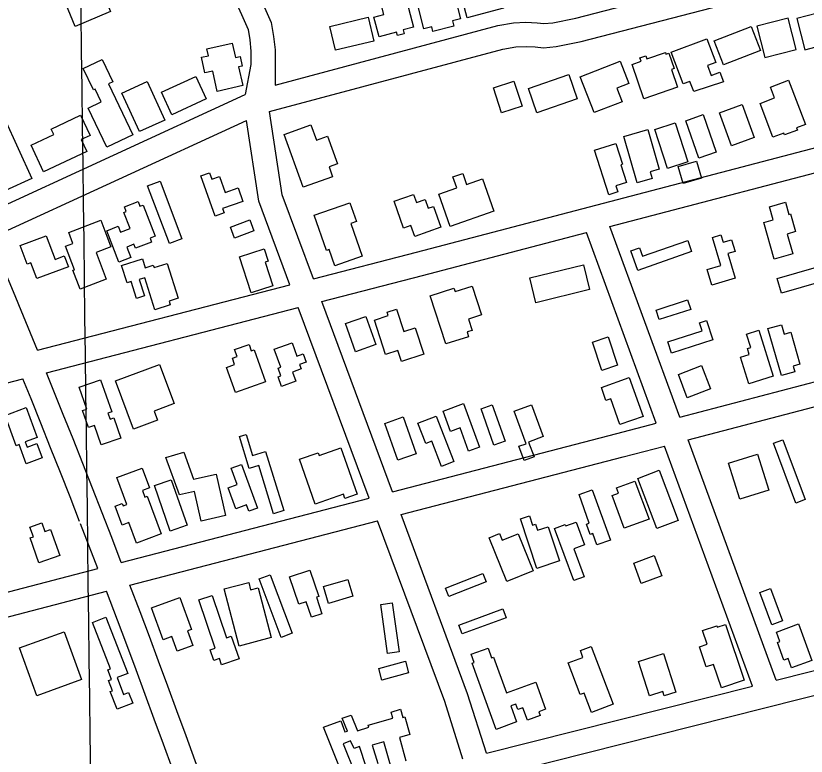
# Model space of a CAD drawing. Extents: x 3704301 to 3742427, y 506229 to 532009.
# Drawn here: x 3734877 to 3735860, y 512132 to 513053 of the extents above; entities that cross this region are included whole.
import ezdxf

# ---------------------------------------------------------------- set-up
doc = ezdxf.new("R2010")
doc.units = 0
for name, color, linetype in [('V-BLDG-OTLN', 7, 'Continuous'), ('V-GRID-MAJR', 7, 'Continuous'), ('V-ROAD-CNTR', 7, 'Continuous')]:
    doc.layers.add(name, color=color, linetype=linetype)

msp = doc.modelspace()

# ---------------------------------------------------------------- linework, layer by layer
at = {"layer": 'V-BLDG-OTLN'}
for points in [[(3735417.1550000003, 513100.215), (3735430.109, 513049.648), (3735420.139, 513047.092), (3735421.849, 513040.422), (3735395.872, 513033.77), (3735394.394, 513039.549), (3735384.575, 513037.037), (3735376.5840000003, 513068.238), (3735395.082, 513072.977), (3735389.894, 513093.234)], [(3735483.4080000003, 513062.849), (3735438.573, 513050.668), (3735429.978, 513082.308), (3735461.642, 513090.911), (3735459.602, 513098.42100000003), (3735472.771, 513101.999)], [(3734994.9450000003, 513058.799), (3734951.169, 513040.072), (3734939.17, 513068.115), (3734982.946, 513086.844)], [(3735360.802, 513080.49100000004), (3735371.648, 513038.939), (3735358.906, 513035.613), (3735360.151, 513030.835), (3735351.779, 513028.65400000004), (3735350.642, 513033.004), (3735328.792, 513027.302), (3735322.429, 513051.686), (3735334.9220000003, 513054.944), (3735330.332, 513072.537)], [(3735887.022, 513059.875), (3735848.3000000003, 513049.847), (3735858.328, 513011.124), (3735897.0500000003, 513021.153)], [(3735322.4080000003, 513021.885), (3735274.579, 513010.544), (3735267.583, 513040.049), (3735315.414, 513051.387)], [(3735837.378, 513050.24), (3735798.656, 513040.212), (3735808.684, 513001.489), (3735847.406, 513011.518)], [(3735745.5130000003, 513022.234), (3735791.3740000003, 513039.979), (3735803.0130000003, 513009.901), (3735757.1520000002, 512992.155)], [(3735159.412, 512966.395), (3735127.73, 512959.288), (3735122.0810000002, 512984.483), (3735112.269, 512982.283), (3735107.923, 513001.663), (3735116.756, 513003.646), (3735114.848, 513012.159), (3735146.284, 513019.20900000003), (3735150.274, 513001.409), (3735156.0640000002, 513002.708), (3735158.7490000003, 512990.729), (3735154.188, 512989.705)], [(3735692.15, 513007.893), (3735736.61, 513024.536), (3735747.5810000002, 512995.222), (3735737.173, 512991.327), (3735741.761, 512979.064), (3735752.472, 512983.074), (3735757.0100000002, 512970.952), (3735720.323, 512959.27), (3735715.2290000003, 512971.623), (3735706.896, 512968.506)], [(3734990.294, 512889.798), (3734967.244, 512938.517), (3734983.255, 512946.093), (3734975.7, 512962.061), (3734973.603, 512961.068), (3734960.973, 512987.764), (3734984.705, 512998.993), (3734997.845, 512971.224), (3734992.586, 512968.738), (3735022.684, 512905.123)], [(3735658.082, 512950.01900000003), (3735643.377, 512992.792), (3735654.561, 512996.63800000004), (3735653.099, 513000.891), (3735660.615, 513003.476), (3735661.92, 512999.68700000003), (3735684.833, 513007.566), (3735685.4820000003, 513005.68200000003), (3735689.166, 513006.947), (3735695.8370000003, 512987.536), (3735692.33, 512986.33), (3735699.869, 512964.38800000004)], [(3735578.8570000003, 512977.427), (3735628.636, 512996.814), (3735639.4, 512969.178), (3735624.48, 512963.368), (3735631.099, 512946.376), (3735596.236, 512932.799)], [(3735575.289, 512950.13800000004), (3735524.97, 512932.707), (3735514.593, 512962.66500000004), (3735564.912, 512980.096)], [(3735040.311, 512971.455), (3735062.276, 512923.56700000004), (3735031.119, 512909.27400000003), (3735009.159, 512957.167)], [(3735058.468, 512958.219), (3735101.161, 512977.776), (3735113.967, 512949.814), (3735071.274, 512930.26)], [(3735496.579, 512971.965), (3735506.636, 512940.662), (3735481.255, 512932.507), (3735471.198, 512963.81)], [(3735838.166, 512973.153), (3735859.1070000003, 512917.974), (3735848.011, 512913.76300000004), (3735848.998, 512911.17100000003), (3735832.887, 512905.055), (3735832.025, 512907.326), (3735818.592, 512902.229), (3735802.628, 512944.295), (3735820.6580000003, 512951.137), (3735815.561, 512964.574)], [(3735767.214, 512891.499), (3735752.269, 512932.738), (3735780.423, 512942.939), (3735795.365, 512901.701)], [(3735726.526, 512875.994), (3735710.238, 512922.80100000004), (3735731.804, 512930.303), (3735748.0870000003, 512883.498)], [(3734862.989, 512925.461), (3734897.008, 512851.027), (3734864.279, 512836.068), (3734858.5470000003, 512848.612), (3734852.538, 512845.868), (3734837.721, 512878.284), (3734841.13, 512879.842), (3734827.661, 512909.315)], [(3734921.23, 512912.446), (3734957.629, 512929.598), (3734969.481, 512904.447), (3734958.395, 512899.222), (3734965.311, 512884.544), (3734911.7430000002, 512859.305), (3734896.2260000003, 512892.24100000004), (3734924.478, 512905.555)], [(3735687.5300000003, 512863.534), (3735671.812, 512912.00200000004), (3735697.0470000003, 512920.186), (3735712.7630000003, 512871.718)], [(3735234.576, 512840.017), (3735210.858, 512905.721), (3735244.019, 512917.689), (3735250.974, 512898.418), (3735264.747, 512903.38800000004), (3735277.15, 512869.031), (3735266.688, 512865.254), (3735271.04, 512853.179)], [(3735649.599, 512845.50800000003), (3735633.123, 512903.151), (3735663.136, 512911.73000000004), (3735677.2060000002, 512862.512), (3735665.913, 512859.284), (3735668.305, 512850.85500000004)], [(3735614.474, 512830.795), (3735596.588, 512885.945), (3735623.3170000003, 512894.614), (3735631.685, 512868.81200000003), (3735629.273, 512868.02900000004), (3735636.4, 512846.052), (3735623.2800000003, 512841.799), (3735625.668, 512834.422)], [(3735729.659, 512851.523), (3735706.822, 512844.762), (3735700.6410000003, 512865.652), (3735723.4760000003, 512872.412)], [(3735125.006, 512804.113), (3735107.295, 512854.158), (3735118.1410000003, 512857.996), (3735120.965, 512850.01300000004), (3735130.376, 512853.343), (3735137.443, 512833.373), (3735153.663, 512839.112), (3735159.5470000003, 512822.488), (3735134.117, 512813.487), (3735136.0530000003, 512808.023)], [(3735471.509, 512810.288), (3735417.18, 512791.28500000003), (3735403.073, 512831.61600000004), (3735425.437, 512839.43700000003), (3735420.721, 512852.919), (3735432.822, 512857.157), (3735437.549, 512843.642), (3735457.413, 512850.587)], [(3735056.633, 512847.625), (3735083.784, 512775.849), (3735068.129, 512769.92600000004), (3735040.98, 512841.704)], [(3735019.268, 512788.856), (3735011.663, 512808.609), (3735014.465, 512809.686), (3735012.194, 512815.586), (3735029.329, 512822.181), (3735031.576, 512816.342), (3735035.633, 512817.903), (3735050.52, 512779.232), (3735044.054, 512776.744), (3735045.9450000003, 512771.835), (3735025.9560000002, 512764.141), (3735024.043, 512769.11100000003), (3735015.108, 512765.67), (3735020.1580000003, 512752.55100000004), (3735005.413, 512746.874), (3734990.352, 512786.001), (3735004.606, 512791.487), (3735007.383, 512784.281)], [(3735359.1, 512789.259), (3735347.427, 512822.693), (3735371.7120000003, 512831.172), (3735375.214, 512821.136), (3735386.197, 512824.97000000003), (3735390.072, 512813.87), (3735396.591, 512816.145), (3735405.643, 512790.218), (3735373.324, 512778.931), (3735368.562, 512792.565)], [(3735307.696, 512754.118), (3735273.983, 512742.446), (3735266.985, 512762.658), (3735263.293, 512761.378), (3735248.048, 512805.4), (3735292.622, 512820.835), (3735300.767, 512797.31), (3735293.6010000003, 512794.826)], [(3735820.095, 512750.76900000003), (3735807.1520000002, 512796.085), (3735818.86, 512799.43), (3735814.223, 512815.658), (3735834.042, 512821.31700000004), (3735838.33, 512806.297), (3735840.454, 512806.905), (3735846.772, 512784.778), (3735836.219, 512781.764), (3735843.186, 512757.36600000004)], [(3734942.957, 512783.93), (3734982.741, 512799.139), (3734995.498, 512765.76), (3734977.06, 512758.713), (3734989.631, 512725.827), (3734957.223, 512713.438), (3734948.272, 512736.85500000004), (3734949.955, 512737.498), (3734938.824, 512766.612), (3734948.204, 512770.196)], [(3735144.0810000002, 512790.457), (3735168.0470000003, 512799.43200000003), (3735173.193, 512785.681), (3735149.23, 512776.707)], [(3734914.91, 512779.722), (3734926.041, 512750.233), (3734937.446, 512754.537), (3734942.498, 512741.156), (3734903.318, 512726.365), (3734895.826, 512746.206), (3734891.132, 512744.435), (3734882.441, 512767.466)], [(3735717.545, 512760.204), (3735650.508, 512736.62200000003), (3735641.987, 512760.84500000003), (3735652.81, 512764.653), (3735656.503, 512754.159), (3735712.718, 512773.934)], [(3735771.639, 512727.033), (3735742.4450000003, 512718.396), (3735736.704, 512737.799), (3735753.805, 512742.858), (3735743.506, 512777.668), (3735753.957, 512780.76), (3735756.664, 512771.618), (3735767.191, 512774.733), (3735771.473, 512760.257), (3735762.5870000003, 512757.63)], [(3735169.9450000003, 512708.689), (3735155.257, 512753.411), (3735185.8850000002, 512763.471), (3735190.91, 512748.166), (3735187.2630000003, 512746.966), (3735196.919, 512717.549)], [(3735065.2290000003, 512745.215), (3735079.022, 512702.113), (3735067.686, 512698.48600000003), (3735069.167, 512693.859), (3735050.108, 512687.76), (3735037.4050000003, 512727.45300000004), (3735030.509, 512725.24700000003), (3735037.044, 512704.82800000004), (3735027.437, 512701.754), (3735020.7630000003, 512722.609), (3735015.698, 512720.989), (3735008.702, 512742.847), (3735034.5700000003, 512751.128), (3735038.173, 512739.87200000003), (3735048.058, 512743.034), (3735049.029, 512740.02900000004)], [(3735590.68, 512712.701), (3735523.9790000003, 512696.325), (3735516.383, 512727.26), (3735583.0840000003, 512743.636)], [(3735823.7770000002, 512726.33), (3735872.71, 512740.632), (3735878.002, 512722.527), (3735829.069, 512708.226)], [(3735411.781, 512645.096), (3735392.579, 512705.162), (3735421.933, 512714.54600000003), (3735423.332, 512710.174), (3735444.654, 512716.989), (3735456.075, 512681.26), (3735439.937, 512676.101), (3735444.432, 512662.037), (3735438.2970000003, 512660.07800000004), (3735440.183, 512654.175)], [(3735716.403, 512688.098), (3735677.1920000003, 512675.382), (3735673.323, 512687.31200000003), (3735712.536, 512700.028)], [(3735337.062, 512631.838), (3735322.988, 512674.66500000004), (3735340.373, 512680.37700000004), (3735339.034, 512684.45900000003), (3735350.65, 512688.27400000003), (3735359.698, 512660.743), (3735373.637, 512665.322), (3735384.498, 512632.272), (3735356.829, 512623.179), (3735352.332, 512636.85500000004)], [(3735312.488, 512679.468), (3735324.958, 512644.416), (3735299.448, 512635.338), (3735286.9760000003, 512670.387)], [(3735743.8310000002, 512650.429), (3735692.384, 512633.652), (3735687.845, 512647.568), (3735730.546, 512661.495), (3735727.253, 512671.593), (3735736.002, 512674.446)], [(3735840.708, 512659.625), (3735852.0330000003, 512619.869), (3735843.71, 512617.498), (3735845.67, 512610.61600000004), (3735829.061, 512605.885), (3735812.444, 512664.223), (3735829.198, 512668.995), (3735832.5300000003, 512657.298)], [(3735788.597, 512595.701), (3735778.324, 512628.514), (3735789.1720000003, 512631.909), (3735786.786, 512639.534), (3735790.964, 512640.843), (3735785.795, 512657.364), (3735801.059, 512662.142), (3735818.8850000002, 512605.183)], [(3735220.688, 512646.655), (3735226.654, 512629.96400000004), (3735234.65, 512632.821), (3735238.299, 512622.609), (3735230.109, 512619.683), (3735232.092, 512614.13300000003), (3735221.182, 512610.231), (3735225.284, 512598.748), (3735207.514, 512592.397), (3735203.3170000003, 512604.134), (3735206.916, 512605.42100000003), (3735203.424, 512615.189), (3735206.526, 512616.297), (3735198.511, 512638.727)], [(3735605.946, 512612.169), (3735594.307, 512647.488), (3735613.681, 512653.87200000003), (3735625.312, 512618.55)], [(3735173.466, 512637.887), (3735187.562, 512597.831), (3735150.335, 512584.732), (3735139.344, 512615.968), (3735149.242, 512619.451), (3735146.426, 512627.457), (3735152.2460000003, 512629.503), (3735149.182, 512638.211), (3735167.242, 512644.566), (3735170.019, 512636.673)], [(3735001.184, 512599.352), (3735055.714, 512619.70900000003), (3735073.9020000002, 512570.99), (3735049.019, 512561.7), (3735053.338, 512550.129), (3735023.691, 512539.061)], [(3735729.981, 512618.37), (3735741.116, 512589.43200000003), (3735712.133, 512578.278), (3735700.9960000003, 512607.215)], [(3734982.61, 512600.614), (3734996.432, 512560.838), (3734991.642, 512559.173), (3734994.335, 512551.419), (3734998.972, 512553.02900000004), (3735007.625, 512528.125), (3734983.255, 512519.656), (3734974.9, 512543.702), (3734967.502, 512541.132), (3734960.156, 512562.26300000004), (3734965.536, 512564.131), (3734956.066, 512591.39)], [(3735639.99, 512603.291), (3735657.068, 512554.892), (3735628.412, 512544.77900000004), (3735617.044, 512576.994), (3735611.0330000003, 512574.875), (3735605.323, 512591.06200000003)], [(3735433.92, 512570.858), (3735453.724, 512516.88800000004), (3735440.125, 512511.897), (3735429.576, 512540.64400000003), (3735417.8170000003, 512536.327), (3735408.56, 512561.55)], [(3735469.688, 512569.458), (3735485.683, 512524.117), (3735471.703, 512519.185), (3735455.711, 512564.52400000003)], [(3735518.2260000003, 512569.33900000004), (3735532.881, 512529.833), (3735514.859, 512523.146), (3735521.755, 512504.559), (3735509.415, 512499.981), (3735502.796, 512517.82300000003), (3735511.592, 512521.086), (3735496.66, 512561.337)], [(3734877.663, 512518.561), (3734863.794, 512556.297), (3734890.166, 512565.99), (3734903.785, 512528.934), (3734888.812, 512523.431), (3734891.227, 512516.863), (3734903.443, 512521.35000000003), (3734909.9990000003, 512503.514), (3734889.965, 512496.152), (3734881.245, 512519.878)], [(3735358.898, 512554.27400000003), (3735374.886, 512508.378), (3735352.0470000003, 512500.422), (3735336.058, 512546.31700000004)], [(3735399.954, 512555.324), (3735421.96, 512498.841), (3735406.659, 512492.881), (3735394.377, 512524.402), (3735386.955, 512521.512), (3735377.231, 512546.473)], [(3735187.824, 512511.462), (3735210.289, 512437.917), (3735197.4620000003, 512433.999), (3735179.2060000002, 512493.764), (3735167.4790000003, 512490.18), (3735155.349, 512529.886), (3735163.668, 512532.428), (3735171.588, 512506.50200000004)], [(3735846.938, 512447.17600000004), (3735819.208, 512521.579), (3735830.958, 512525.958), (3735858.687, 512451.554)], [(3735126.161, 512483.22500000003), (3735137.9450000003, 512431.816), (3735107.616, 512424.865), (3735099.16, 512461.766), (3735080.511, 512457.49100000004), (3735063.9220000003, 512503.981), (3735086.167, 512510.733), (3735098.2830000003, 512476.835)], [(3735281.475, 512516.074), (3735301.81, 512458.493), (3735286.31, 512453.021), (3735284.465, 512458.255), (3735249.561, 512445.93), (3735229.853, 512501.74100000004), (3735252.969, 512509.90400000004), (3735254.1920000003, 512506.441)], [(3735763.163, 512496.756), (3735799.373, 512508.128), (3735813.461, 512463.275), (3735777.251, 512451.902)], [(3735002.697, 512478.963), (3735034.136, 512490.632), (3735043.272, 512466.01900000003), (3735034.503, 512462.765), (3735037.497, 512454.7), (3735040.595, 512455.849), (3735057.995, 512408.978), (3735027.171, 512397.536), (3735017.752, 512422.911), (3735009.484, 512419.841), (3735000.688, 512443.536), (3735009.441, 512446.787), (3735010.549, 512443.803), (3735015.116, 512445.511)], [(3735157.682, 512495.314), (3735177.523, 512440.962), (3735166.924, 512437.093), (3735164.004, 512445.093), (3735150.6180000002, 512440.206), (3735141.1070000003, 512466.26300000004), (3735152.3340000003, 512470.36100000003), (3735144.9250000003, 512490.655)], [(3735677.247, 512488.011), (3735700.91, 512425.586), (3735674.1180000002, 512415.43200000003), (3735650.457, 512477.857)], [(3735070.3510000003, 512476.19200000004), (3735090.1410000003, 512419.724), (3735069.288, 512412.417), (3735049.764, 512468.979)], [(3735646.855, 512474.648), (3735664.529, 512427.271), (3735633.792, 512415.806), (3735618.512, 512456.764), (3735626.471, 512459.734), (3735624.079, 512466.146)], [(3735593.9790000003, 512463.68700000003), (3735616.5300000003, 512401.27), (3735599.7770000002, 512395.218), (3735594.616, 512409.503), (3735591.235, 512408.28), (3735586.619, 512421.05700000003), (3735590.305, 512422.391), (3735577.532, 512457.743)], [(3735539.1520000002, 512417.738), (3735553.255, 512375.393), (3735525.0640000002, 512366.007), (3735504.523, 512427.691), (3735515.897, 512431.48000000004), (3735519.7970000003, 512419.775), (3735523.4420000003, 512420.992), (3735526.004, 512413.357)], [(3734905.923, 512373.011), (3734894.995, 512403.91000000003), (3734898.968, 512405.31200000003), (3734894.682, 512417.43700000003), (3734909.444, 512422.657), (3734913.251, 512411.889), (3734920.478, 512414.445), (3734931.881, 512382.191)], [(3735571.111, 512350.803), (3735546.916, 512415.729), (3735560.1890000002, 512420.677), (3735560.894, 512418.784), (3735573.915, 512423.63800000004), (3735584.4790000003, 512395.292), (3735571.156, 512390.325), (3735584.083, 512355.634)], [(3735487.758, 512349.814), (3735465.699, 512404.168), (3735478.7320000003, 512409.46), (3735482.109, 512401.137), (3735501.8030000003, 512409.132), (3735520.485, 512363.09500000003)], [(3735671.127, 512381.906), (3735680.352, 512356.58900000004), (3735654.748, 512347.25800000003), (3735645.5300000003, 512372.575)], [(3735229.069, 512321.32800000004), (3735217.676, 512355.601), (3735242.815, 512363.957), (3735253.755, 512331.044), (3735250.935, 512330.108), (3735257.7430000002, 512309.624), (3735244.748, 512305.305), (3735238.389, 512324.427)], [(3735411.29, 512341.548), (3735457.8340000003, 512359.781), (3735462.031, 512349.068), (3735415.486, 512330.835)], [(3735193.241, 512358.02400000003), (3735220.715, 512285.271), (3735207.165, 512280.155), (3735179.696, 512352.908)], [(3735266.0330000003, 512322.416), (3735259.815, 512343.30700000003), (3735290.1520000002, 512352.343), (3735296.36, 512331.445)], [(3735155.005, 512269.411), (3735136.131, 512340.428), (3735166.719, 512348.556), (3735169.2, 512339.224), (3735178.377, 512341.663), (3735194.769, 512279.981)], [(3735815.511, 512341.028), (3735830.4620000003, 512300.623), (3735817.205, 512295.718), (3735802.257, 512336.123)], [(3735125.2490000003, 512266.876), (3735104.896, 512326.788), (3735121.426, 512332.40400000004), (3735139.348, 512279.645), (3735145.144, 512281.613), (3735154.755, 512253.314), (3735133.063, 512245.945), (3735130.415, 512253.738), (3735123.363, 512251.344), (3735118.829, 512264.695)], [(3735081.299, 512329.76), (3735095.705, 512290.18), (3735090.515, 512288.292), (3735097.167, 512270.02), (3735077.65, 512262.913), (3735071.031, 512281.097), (3735060.217, 512277.163), (3735045.781, 512316.831)], [(3735339.505, 512260.175), (3735331.112, 512321.086), (3735345.311, 512323.044), (3735353.704, 512262.13300000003)], [(3735428.14, 512295.57), (3735482.757, 512315.684), (3735486.8140000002, 512304.666), (3735432.198, 512284.552)], [(3734989.119, 512305.223), (3735016.3370000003, 512235.253), (3735003.14, 512230.11600000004), (3735011.264, 512209.233), (3735017.441, 512211.635), (3735022.563, 512198.469), (3735003, 512190.86), (3734994.519, 512212.67100000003), (3734997.415, 512213.8), (3734992.494, 512226.44800000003), (3734996.228, 512227.9), (3734991.5500000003, 512239.922), (3734994.892, 512241.223), (3734972.538, 512298.773)], [(3735759.6240000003, 512296.15400000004), (3735782.961, 512227.048), (3735754.684, 512217.499), (3735744.86, 512246.592), (3735735.707, 512243.50200000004), (3735727.271, 512268.498), (3735736.909, 512271.75), (3735731.1750000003, 512288.734), (3735748.718, 512294.659), (3735749.384, 512292.695)], [(3735850.434, 512296.846), (3735867.011, 512251.428), (3735841.667, 512242.177), (3735837.435, 512253.771), (3735832.1410000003, 512251.837), (3735824.105, 512273.857), (3735827.201, 512274.988), (3735822.895, 512286.797)], [(3734937.284, 512287.028), (3734958.753, 512227.663), (3734903.42, 512207.652), (3734881.951, 512267.017)], [(3735523.671, 512224.439), (3735535.9, 512190.715), (3735527.378, 512187.624), (3735529.093, 512182.9), (3735513.219, 512177.143), (3735507.5840000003, 512192.683), (3735501.211, 512190.371), (3735498.751, 512197.15400000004), (3735492.546, 512194.903), (3735499.753, 512175.033), (3735474.3000000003, 512165.803), (3735444.512, 512247.944), (3735447.13, 512248.89400000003), (3735443.3710000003, 512259.255), (3735464.335, 512266.85500000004), (3735468.74, 512254.707), (3735471.196, 512255.598), (3735487.289, 512211.244)], [(3735592.673, 512268.893), (3735619.8740000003, 512196.978), (3735592.964, 512186.797), (3735583.811, 512210.998), (3735578.914, 512209.147), (3735564.083, 512248.36), (3735582.394, 512255.284), (3735579.1780000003, 512263.79000000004)], [(3735682.6350000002, 512260.101), (3735697.805, 512211.903), (3735683.3540000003, 512207.35500000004), (3735681.671, 512212.704), (3735665.049, 512207.474), (3735651.565, 512250.322)], [(3735328.46, 512241.56700000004), (3735361.8200000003, 512250.449), (3735365.662, 512236.015), (3735332.304, 512227.132)]]:
    msp.add_lwpolyline(points, close=True, dxfattribs=at)
for points in [[(3735285.446, 512104.205), (3735259.856, 512168.59), (3735281.313, 512176.469), (3735286.478, 512162.538), (3735289.542, 512163.626), (3735283.009, 512179.793), (3735294.15, 512183.592), (3735302.137, 512163.884), (3735316.051, 512168.613), (3735315.386, 512171.009), (3735346.075, 512179.83400000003), (3735343.91, 512187.352), (3735355.545, 512190.696), (3735358.412, 512180.727), (3735360.9420000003, 512181.456), (3735367.319, 512159.276), (3735354.073, 512155.467), (3735362.305, 512126.836)], [(3735312.8540000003, 512119.05700000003), (3735304.398, 512144.34), (3735297.705, 512141.784), (3735293.435, 512151.688), (3735284.389, 512147.77), (3735299.383, 512109.64900000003)], [(3735343.177, 512121.337), (3735334.836, 512150.351), (3735320.18, 512146.032), (3735327.2970000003, 512123.213)]]:
    msp.add_lwpolyline(points, dxfattribs=at)
at = {"layer": 'V-GRID-MAJR'}
msp.add_spline([(3734972.0700000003, 511968.765), (3734896.2830000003, 518027.318), (3734820.471, 524087.803), (3734744.659, 530148.301), (3734744.6350000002, 530150.22)], degree=3, dxfattribs=at)
at = {"layer": 'V-ROAD-CNTR'}
for points in [[(3734914.4711320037, 513676.1516215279), (3735194.8915711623, 513044.86788409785), (3735197.749565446, 513027.3759190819), (3735199.59256176, 513010.97895187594), (3735199.549561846, 512967.0090398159)], [(3735199.549561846, 512967.0090398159), (3735476.519007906, 513041.33089117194), (3735495.9259690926, 513044.48288486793), (3735511.545937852, 513045.268883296), (3735525.3449102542, 513044.68888445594), (3735533.6718936, 513043.6408865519), (3735544.845871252, 513044.6678844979), (3735573.6078137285, 513050.46187291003), (3736208.242544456, 513214.963543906)], [(3735089.714781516, 513207.7435583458), (3735165.9076291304, 513036.21790139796), (3735168.021624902, 513023.279927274), (3735169.5906217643, 513009.31295520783), (3735169.5736217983, 512992.54398874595), (3735162.564635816, 512955.5160628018)], [(3735192.7005755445, 512934.11110561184), (3735482.82699529, 513011.96294990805), (3735499.0939627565, 513014.60494462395), (3735511.669937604, 513015.23694335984), (3735522.83691527, 513014.7669443), (3735533.167894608, 513013.4669468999), (3735549.193862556, 513014.94194394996), (3735580.337800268, 513021.215931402), (3736218.8505232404, 513186.72160039)], [(3734834.5622918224, 512804.63536456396), (3735162.564635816, 512955.5160628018)], [(3735247.159466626, 512726.11952159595), (3735208.401544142, 512830.3883130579), (3735192.7005755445, 512934.11110561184)], [(3734846.1792685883, 512776.9564199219), (3735164.016632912, 512923.16312750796)], [(3735217.9635250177, 512718.56053671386), (3735179.203602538, 512822.8383281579), (3735164.016632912, 512923.16312750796)], [(3735247.15746663, 512726.12052159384), (3735375.45721003, 512759.338455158), (3735960.62603969, 512912.59614864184)], [(3735615.80672933, 512791.2743912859), (3735942.1150767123, 512876.73622036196)], [(3735257.665445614, 512697.8515781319), (3735383.01719491, 512730.306513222), (3735586.6537876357, 512783.6394065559)], [(3735673.5716138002, 512546.486880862), (3735586.654787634, 512783.6394065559)], [(3735702.722555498, 512554.1288655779), (3735615.807729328, 512791.2743912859)], [(3734904.0201529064, 512637.2786992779), (3734886.6691876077, 512679.59861463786), (3734874.104212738, 512710.031553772), (3734861.4662380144, 512740.43349296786), (3734846.1792685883, 512776.9564199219)], [(3734904.0201529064, 512637.2786992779), (3735217.9625250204, 512718.56153671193)], [(3735345.681269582, 512461.0630517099), (3735257.666445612, 512697.8515781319)], [(3734915.4351300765, 512609.2447553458), (3735228.470504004, 512690.2925932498)], [(3735316.498327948, 512453.4690668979), (3735228.470504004, 512690.2925932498)], [(3735702.722555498, 512554.1288655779), (3736031.5288978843, 512640.3306931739)], [(3735008.3589442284, 512373.2832272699), (3734996.405968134, 512404.354165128), (3734984.5109919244, 512435.0541037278), (3734972.5410158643, 512465.72604238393), (3734960.4970399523, 512496.3679810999), (3734948.37806419, 512526.980919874), (3734936.1850885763, 512557.564858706), (3734915.4351300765, 512609.2447553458)], [(3735713.092534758, 512525.833922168), (3736042.2018765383, 512612.1147496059)], [(3734576.495807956, 512521.489930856), (3734886.08818877, 512601.6467705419)], [(3734956.551047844, 512424.1821254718), (3734944.607071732, 512454.78606426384), (3734932.589095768, 512485.3600031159), (3734920.4981199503, 512515.9049420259), (3734908.3311442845, 512546.4208809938), (3734896.091168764, 512576.90682002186), (3734886.08818877, 512601.6467705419)], [(3735345.679269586, 512461.064051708), (3735624.64671165, 512533.65990651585), (3735673.5716138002, 512546.486880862)], [(3735356.1852485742, 512432.799108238), (3735632.228696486, 512504.6339645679), (3735683.942593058, 512518.190937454)], [(3735793.3713742, 512219.615534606), (3735683.942593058, 512518.190937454)], [(3735822.6183157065, 512226.99451984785), (3735713.092534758, 512525.833922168)], [(3734969.531021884, 511972.72902837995), (3735410.888139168, 512092.165789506), (3736912.453136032, 512471.0470317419)], [(3735008.3589442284, 512373.2832272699), (3735316.49732795, 512453.470066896)], [(3735462.290036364, 512136.07470168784), (3735438.979082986, 512210.0625537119), (3735356.1872485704, 512432.799108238)], [(3734979.1390026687, 512365.6792424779), (3734968.4200241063, 512393.55018673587), (3734957.641045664, 512421.36713110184)], [(3735019.129922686, 512345.0872836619), (3735327.0033069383, 512425.205123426)], [(3735433.15209464, 512128.7237163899), (3735410.5931397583, 512200.3225731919), (3735327.004306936, 512425.20412342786)], [(3734664.7556314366, 512283.86740610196), (3734979.1390026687, 512365.6792424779)], [(3735128.6977035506, 512046.8808800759), (3735111.23773847, 512095.79278225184), (3735100.0917607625, 512126.77372028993), (3735088.871783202, 512157.72665838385), (3735077.575805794, 512188.6525965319), (3735066.205828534, 512219.551534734), (3735054.7598514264, 512250.422472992), (3735043.238874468, 512281.26541130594), (3735031.6428976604, 512312.0803496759), (3735019.129922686, 512345.0872836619)], [(3734675.252610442, 512255.5994626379), (3734989.9279810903, 512337.48829885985)], [(3735099.6507616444, 512039.0188957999), (3735082.9957949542, 512085.6728024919), (3735071.875817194, 512116.58374067), (3735060.6798395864, 512147.46867890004), (3735049.409862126, 512178.3266171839), (3735038.063884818, 512209.157555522), (3735026.6439076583, 512239.95849391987), (3735015.148930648, 512270.73343236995), (3735003.5789537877, 512301.48037087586), (3734989.9279810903, 512337.48829885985)], [(3735822.617315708, 512226.995519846), (3736156.042648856, 512311.126351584)], [(3735462.2880363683, 512136.0757016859), (3735793.370374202, 512219.615534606)]]:
    msp.add_lwpolyline(points, dxfattribs=at)

doc.saveas('drawing.dxf')
